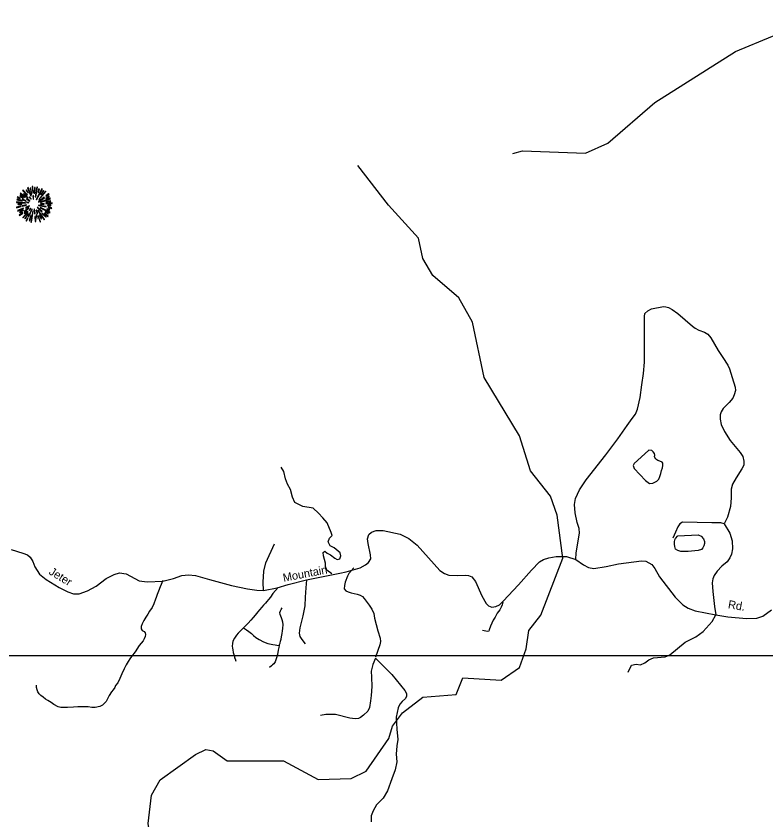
# Model space of a CAD drawing. Extents: x 884530 to 1028605, y 526725 to 653634.
# Drawn here: x 932778 to 938802, y 564318 to 570777 of the extents above; entities that cross this region are included whole.
import ezdxf

# ---------------------------------------------------------------- set-up
doc = ezdxf.new("R2010")
doc.units = 0
for name, color, linetype in [('Exist Geographical Mountain Summit CELL', 7, 'Continuous'), ('Exist Hydrographic Creek Single Shore', 7, 'Continuous'), ('Exist Hydrographic Misc Water Feature', 7, 'Continuous'), ('Exist Hydrographic Pond Under 1500 Sq Ft', 7, 'Continuous'), ('Exist Road Non-System Type 51', 7, 'Continuous'), ('Exist Road Secondary Type 51 Attributed', 7, 'Continuous'), ('Exist Road Secondary Type 51 Label', 7, 'Continuous'), ('Map Preparation Inset Cut Line', 7, 'Continuous')]:
    doc.layers.add(name, color=color, linetype=linetype)

msp = doc.modelspace()

# ---------------------------------------------------------------- linework, layer by layer
at = {"layer": 'Exist Geographical Mountain Summit CELL'}
for points in [[(932869, 569397.6), (932895.2, 569330.7), (932898.1, 569331.7), (932874.1, 569400.1)], [(932902.8, 569345.6), (932905.3, 569346.3), (932896.3, 569394.2), (932891.9, 569393.1)], [(932907.5, 569407), (932911.6, 569355), (932914.8, 569355.4), (932913.4, 569408)], [(932923.5, 569352.9), (932927.5, 569352.9), (932931.1, 569400.1), (932925.7, 569400.1)], [(932935.5, 569324.5), (932950.4, 569401.5), (932944.9, 569403.3), (932932.2, 569325.2)], [(932809, 569330.7), (932834.8, 569314.3), (932837, 569316.9), (932811.9, 569334.6)], [(932810.1, 569349.5), (932849.7, 569319), (932851.9, 569321.2), (932813.8, 569353.9)], [(932830.5, 569374.3), (932866.4, 569336.8), (932869.8, 569339.4), (932834.5, 569379)], [(932838.4, 569346.6), (932871.2, 569317.6), (932873.4, 569319.7), (932841.4, 569351.7)], [(932858.1, 569375.7), (932873.7, 569353.9), (932875.5, 569355.4), (932862.1, 569379.7)], [(932913, 569333.6), (932914.4, 569304.5), (932917, 569304.8), (932917, 569333.9)], [(932938.8, 569302.7), (932941.7, 569300.9), (932990.3, 569385.5), (932984.9, 569389.2)], [(932953.3, 569359.7), (932956.6, 569358.6), (932966, 569385.5), (932961.3, 569387.3)], [(932959.8, 569304.1), (932962, 569302), (933017.6, 569366.2), (933013.6, 569371)], [(932997.3, 569375.7), (932976.2, 569342.3), (932979.1, 569341.2), (933001.6, 569372.5)], [(933017.6, 569309.2), (933045.2, 569324.1), (933042.3, 569329.2), (933016.2, 569311.8)], [(933017.6, 569332.1), (933019.5, 569329.6), (933042.3, 569345.9), (933038.7, 569349.5)], [(932781.7, 569279.4), (932853.7, 569272.5), (932854.1, 569275.4), (932781.7, 569284.5)], [(932784.3, 569300.5), (932825.7, 569291), (932826.9, 569294.3), (932785.5, 569305.2)], [(932787.3, 569319.7), (932809.7, 569311), (932810.8, 569314), (932788.7, 569324.9)], [(932793.8, 569262), (932823.5, 569263.4), (932823.5, 569267), (932792.7, 569267)], [(932825.7, 569302.7), (932856.3, 569290.7), (932857.4, 569292.8), (932827.9, 569306.7)], [(932862.1, 569308.1), (932887.2, 569289.2), (932889.3, 569292.1), (932864.6, 569311.4)], [(932862.4, 569278.3), (932879.5, 569276.1), (932879.9, 569278.3), (932863.2, 569282.6)], [(932881.7, 569321.2), (932895.6, 569304.8), (932897.7, 569307), (932885, 569324.1)], [(932956.6, 569284.1), (932958.4, 569281.6), (933007, 569317.6), (933003.8, 569321.9)], [(932972.6, 569268.6), (932972.6, 569265.6), (933002.7, 569265.6), (933003.4, 569270.7)], [(932973.6, 569281.2), (932974.7, 569279), (933052.9, 569307.7), (933051.1, 569312.4)], [(933015.8, 569267.4), (933068.2, 569270.7), (933068.5, 569275.4), (933016.2, 569270.7)], [(933019.5, 569281.2), (933056.2, 569287.8), (933054.7, 569293.2), (933018, 569283.5)], [(932780.3, 569241.6), (932781.7, 569236.5), (932817.8, 569247.1), (932815.6, 569250.3)], [(932790.1, 569214), (932792.7, 569209.3), (932838.1, 569229.3), (932836.6, 569234)], [(932807.6, 569198), (932836.6, 569214.7), (932834.5, 569218.4), (932805.4, 569203.1)], [(932826.1, 569252.9), (932827.2, 569248.2), (932860.3, 569256.5), (932859.6, 569260.2)], [(932832.3, 569157.7), (932835.2, 569155.1), (932875.9, 569202.8), (932873, 569204.9)], [(932847.6, 569189), (932866.8, 569207.1), (932863.5, 569209.3), (932843.2, 569192.2)], [(932843.9, 569207.5), (932846.8, 569203.8), (932881.3, 569232.2), (932879.5, 569234.7)], [(932853.7, 569238.7), (932855.9, 569234), (932884.7, 569249.2), (932883.6, 569252.5)], [(932875.5, 569167.5), (932879.9, 569165.7), (932906.4, 569224.1), (932903.9, 569224.9)], [(932882.5, 569216.9), (932885.7, 569214), (932895.9, 569230.3), (932894, 569231.8)], [(932897, 569122.1), (932901.7, 569121), (932914.4, 569210.3), (932911.2, 569211.1)], [(932922.4, 569226), (932926.4, 569189), (932930.8, 569189.3), (932925.7, 569226.7)], [(932938.4, 569217.3), (932947.1, 569187.5), (932951.1, 569189.3), (932940.6, 569218.4)], [(932946.8, 569237.6), (932985.3, 569202.4), (932987.8, 569206.7), (932948.6, 569239.8)], [(932952.9, 569215), (933003.4, 569140.2), (933007, 569143.1), (932955.5, 569216.2)], [(932958, 569254.7), (933018.7, 569242.8), (933019.8, 569247.1), (932959.1, 569258.3)], [(932971.8, 569235.1), (933050, 569196.9), (933051.8, 569202.4), (932973.3, 569238)], [(933011.1, 569200.9), (933036.2, 569187.9), (933038.7, 569191.5), (933013.3, 569204.9)], [(933025.3, 569224.9), (933046.3, 569216.9), (933048.1, 569221.3), (933026.7, 569228.1)], [(933030.7, 569255.5), (933057.2, 569253.2), (933057.2, 569257.6), (933031.1, 569258.7)], [(933034.8, 569238.3), (933063, 569231.1), (933063.8, 569236.5), (933035.8, 569242.8)], [(932801.4, 569177.3), (932804.3, 569173.3), (932832.7, 569194.4), (932830.1, 569197.6)], [(932872.3, 569189), (932847.2, 569149.7), (932850.4, 569147.2), (932876.3, 569186.7)], [(932857.4, 569130.4), (932862.1, 569127.5), (932873, 569152.2), (932869.8, 569154.4)], [(932887.2, 569132.3), (932899.2, 569175.1), (932895.6, 569175.5), (932882.8, 569133.3)], [(932928.6, 569167.5), (932932.2, 569125), (932936.2, 569126), (932932.9, 569167.5)], [(932948.2, 569150.8), (932942.8, 569180.6), (932939.5, 569180.6), (932943.9, 569149.7)], [(932952.9, 569172.2), (932970.4, 569122.4), (932974.7, 569124.2), (932955.9, 569173)], [(932963.4, 569178), (932979.5, 569148.6), (932983.5, 569150.8), (932967.2, 569179.5)], [(932985.3, 569189.3), (933015.4, 569160.2), (933018.7, 569162.8), (932987.5, 569191.8)], [(933002, 569190), (933032.5, 569164.2), (933035.8, 569167.8), (933003.8, 569192.6)]]:
    msp.add_lwpolyline(points, close=True, dxfattribs=at)
at = {"layer": 'Exist Hydrographic Creek Single Shore'}
msp.add_lwpolyline([(936769.2, 569671.7), (936844.8, 569693.1), (937352.9, 569676.3), (937530.9, 569754.8), (937909.6, 570081.9), (938557.9, 570492.2), (938854.2, 570614.3), (939891.2, 570928.1), (940597.3, 570851.6), (941185.3, 570741.3), (941552.6, 570750.3), (941646.6, 570814), (941708.5, 570914.5), (941814, 571293.1), (941830, 571509.3), (941798.9, 571575.6), (941292.3, 572094.4), (941162.5, 572198.8), (940940.1, 572275.5), (940856, 572487.2), (940820, 572645.4), (940748.7, 572748.6)], dxfattribs=at)
at = {"layer": 'Exist Hydrographic Misc Water Feature'}
for points in [[(935802.3, 565070.6), (935882.2, 565177.3), (936045.2, 565305.3), (936312.8, 565326.2), (936367.6, 565459.6), (936675.5, 565440.3), (936820.9, 565542.4), (936876.4, 565692.2), (936898.3, 565839.5), (936994.5, 565962.2), (937169.4, 566421.4), (937123.5, 566766.9), (937070.6, 566918.9), (936911, 567122.3), (936821, 567403.1), (936537.6, 567871.5), (936445.3, 568316.4), (936335.6, 568512.2), (936125.1, 568693.6), (936046.7, 568829.7), (936010.7, 568991.2), (935770.2, 569258.6), (935523.1, 569575.3)], [(933885.2, 563471.6), (933913.4, 563553.2), (933913.9, 563805.9), (933839.6, 564289.7), (933864.5, 564515.7), (933935.4, 564639), (934218.1, 564843.2), (934302.8, 564884.2), (934360.8, 564873.2), (934474.7, 564792.1), (934925, 564792.9), (935203.3, 564643), (935470.3, 564650.7), (935589.2, 564710.7), (935773.6, 564972.7), (935802.3, 565070.6)]]:
    msp.add_lwpolyline(points, dxfattribs=at)
at = {"layer": 'Exist Hydrographic Pond Under 1500 Sq Ft'}
for points in [[(937860.4, 567288.5), (937828.8, 567259.5), (937744.4, 567183), (937733.9, 567164.5), (937743.1, 567142.1), (937835.4, 567044.5), (937867, 567022), (937892.1, 567023.3), (937925, 567039.2), (937942.2, 567056.3), (937950.1, 567076.1), (937958, 567101.2), (937962, 567126.2), (937969.9, 567146), (937973.8, 567165.8), (937973.8, 567185.6), (937968.5, 567193.5), (937948.8, 567201.4), (937933, 567205.4), (937917.1, 567216), (937907.9, 567234.4), (937910.5, 567247.6), (937907.9, 567260.8), (937896, 567276.6), (937885.5, 567287.2)], [(938095.1, 566599.9), (938258.6, 566609.1), (938282.3, 566598.6), (938300.7, 566577.5), (938307.3, 566556.3), (938307.3, 566537.9), (938303.4, 566519.4), (938295.5, 566503.6), (938283.6, 566490.4), (938258.6, 566483.8), (938176.8, 566475.9), (938118.8, 566475.9), (938093.8, 566483.8), (938076.6, 566494.3), (938068.7, 566515.5), (938066.1, 566532.6), (938066.1, 566552.4), (938070.1, 566568.2), (938076.6, 566580.1)]]:
    msp.add_lwpolyline(points, close=True, dxfattribs=at)
at = {"layer": 'Exist Road Non-System Type 51'}
for points in [[(937274.5, 566411.2), (937278.4, 566465.3), (937304.8, 566622.3), (937302.2, 566660.6), (937285, 566706.7), (937267.9, 566785.9), (937263.9, 566851.8), (937271.8, 566900.7), (937302.8, 566969.3), (937356.9, 567049.7), (937515.1, 567251.6), (937613.3, 567380.9), (937685.8, 567487.7), (937728, 567544.4), (937753, 567577.4), (937768.8, 567618.3), (937790.6, 567713.3), (937805.1, 567814.9), (937816.9, 567905.9), (937826.8, 567996.9), (937826.8, 568144.7), (937824.9, 568296.4), (937824.9, 568362.3), (937830.1, 568386.1), (937852.5, 568408.5), (937881.5, 568424.3), (937979.1, 568442.8), (937998.9, 568440.2), (938018.6, 568434.9), (938047.6, 568419.1), (938093.8, 568386.1), (938211.1, 568285.8), (938232.2, 568270), (938262.5, 568254.2), (938307.3, 568237), (938333.7, 568219.9), (938358.1, 568190.8), (938418.7, 568090.6), (938454.3, 568033.9), (938495.2, 567971.9), (938509.7, 567942.8), (938530.8, 567871.6), (938555.2, 567793.8), (938556.5, 567767.4), (938546, 567733.1), (938535.4, 567706.7), (938507.7, 567671.1), (938458.9, 567624.9), (938441.8, 567597.2), (938435.2, 567572.1), (938435.2, 567539.2), (938441.1, 567495.6), (938468.8, 567438.9), (938513.7, 567367.7), (938595.4, 567270), (938617.1, 567238.4), (938625, 567200.1), (938623.7, 567168.5), (938609.2, 567139.4), (938563.1, 567066.9), (938534.1, 567016.8), (938522.2, 566974.5), (938521.6, 566905.9), (938516.3, 566836), (938493.9, 566750.3), (938466.9, 566696.2)], [(935315.1, 566296.3), (935275.5, 566324.6), (935264, 566353.4), (935264, 566370.7), (935264.5, 566382.1), (935254.3, 566409.1), (935246.7, 566439.9), (935244.7, 566466.7), (935258.2, 566476.4), (935277.4, 566461), (935304.3, 566447.6), (935338.8, 566420.7), (935358.1, 566409.1), (935379.2, 566416.8), (935386.9, 566439.9), (935381.2, 566464.9), (935333.1, 566503.2), (935300.5, 566520.6), (935285.1, 566551.3), (935296.6, 566582), (935315.9, 566603.2), (935310, 566628.1), (935277.4, 566705), (935241, 566746), (935206.3, 566783.3), (935164, 566822.1), (935081.5, 566837.5), (935018, 566868.2), (934998.8, 566912.4), (934983.5, 566972), (934958.5, 567016.2), (934943.2, 567058.4), (934929.6, 567118), (934908.5, 567152.6)], [(938466.9, 566696.2), (938440.5, 566705.4), (938366.7, 566704.1), (938132, 566709.4), (938110.9, 566696.2), (938095.1, 566673.8), (938075.3, 566630.2), (938054.2, 566582.7)], [(938466.9, 566696.2), (938513, 566621), (938530.1, 566560.3), (938534.1, 566497), (938526.2, 566452.1), (938513, 566423.1), (938489.3, 566392.8), (938447.1, 566357.1), (938409.5, 566316.3), (938387.1, 566282), (938375.2, 566254.2), (938370, 566223.9), (938373.9, 566154), (938388.4, 566033.9), (938399.6, 565966.7)], [(934766.5, 566160.6), (934763.8, 566227.9), (934769.1, 566317.6), (934783.6, 566384.8), (934854.1, 566536.6)], [(935489.9, 566342.6), (935451.9, 566297.2), (935441.2, 566277.2), (935422.1, 566227.7), (935414.8, 566200.6), (935413.5, 566175.8), (935427.1, 566158.4), (935446.8, 566149.9), (935468.5, 566141.4), (935519, 566132.2), (935542.2, 566123.7), (935560.5, 566112.2), (935575.1, 566097.9), (935613.6, 566044.1), (935634.7, 566011.5), (935651.9, 565976.9), (935657.8, 565938.5), (935682.7, 565838.6), (935703.8, 565777.1), (935704.5, 565751), (935700.7, 565723.7), (935666.1, 565625.9)], [(933955.9, 566242.9), (933934, 566189.8), (933923, 566155.4), (933910.5, 566130.4), (933902.6, 566105.4), (933896.5, 566091.3), (933885.5, 566053.8), (933869.8, 566025.7), (933849.5, 565996), (933835.5, 565971), (933819.9, 565946), (933802.7, 565919.4), (933790.2, 565894.4), (933782.4, 565872.5), (933782.9, 565852.5), (933791.7, 565841.3), (933805.9, 565831.9), (933813.6, 565820.9), (933818.4, 565806.9), (933813.6, 565792.8), (933805.9, 565774.1), (933798, 565756.8), (933766.8, 565719.3), (933733.9, 565669.3), (933705.8, 565630.2), (933691.6, 565611.5), (933678.8, 565591), (933661.1, 565563), (933644.8, 565531.7), (933626.5, 565491.2), (933610.4, 565455.2), (933596.4, 565419.2), (933577.6, 565398.9), (933569.8, 565381.7), (933558.8, 565364.5), (933543.2, 565347.3), (933526, 565317.6), (933515.1, 565297.3), (933502.6, 565270.8), (933472.9, 565239.4), (933451, 565228.5), (933413.5, 565220.7), (933385.3, 565222.3), (933357.2, 565226.9), (933324.4, 565226.9), (933274.4, 565225.4), (933238.5, 565223.8), (933191.5, 565222.3), (933138.4, 565222.3), (933116.5, 565226.9), (933082.1, 565245.8), (933058.6, 565261.4), (933033.6, 565277), (933013.3, 565289.5), (932994.6, 565303.6), (932977.3, 565317.6), (932961.8, 565331.7), (932952.3, 565347.3), (932946.2, 565364.5), (932943, 565381.7), (932943, 565402)], [(935110.5, 566246.3), (935105.9, 566181.7), (935100.6, 566107.8), (935098, 566039.2), (935080.9, 565957.4), (935057.1, 565862.4), (935051.9, 565817.6), (935056.5, 565792.5), (935072.3, 565768.8), (935100, 565733.2)], [(934881.9, 566186.2), (934840.5, 566136.7), (934821.6, 566109), (934806.2, 566090.1), (934791, 566073), (934780.6, 566060.1), (934765.3, 566042.6), (934752.5, 566028.2), (934733.9, 566007.3), (934720.6, 565989.3), (934699.7, 565963.1), (934682.6, 565945), (934663.5, 565923.1), (934642.7, 565898.4), (934627.4, 565882.7), (934605.5, 565861.3)], [(936689.4, 566068.6), (936683.5, 566045.6), (936674, 566026.9), (936663.8, 566005.6), (936643.8, 565978), (936625.8, 565948), (936610.8, 565924), (936599.9, 565899.8), (936589.6, 565874.2), (936579.4, 565844.3), (936575.1, 565834.9), (936564.1, 565830.7), (936524.8, 565840)], [(934892.3, 565718.6), (934895.2, 565728.5), (934899.9, 565739.1), (934902.3, 565754.2), (934906.6, 565771.4), (934910, 565789.4), (934914.7, 565814.7), (934918, 565837.1), (934920.4, 565856), (934923.9, 565888.5), (934921.3, 565907.5), (934916.1, 565924.6), (934911.2, 565941.9), (934899, 565967.3), (934897, 565984.6), (934900.8, 565998), (934906.6, 566007.6), (934916.2, 566021.1)], [(937694.6, 565505.8), (937720.7, 565561.7), (937758.6, 565570.1), (937792.9, 565562.9), (937829.7, 565579.2), (937860.7, 565604.8), (937898.8, 565621.1), (937992.7, 565627.1), (938029.8, 565643.4), (938153.7, 565747.3), (938238.8, 565788.9), (938296.8, 565831), (938369.6, 565912.2), (938399.6, 565966.7)], [(934605.5, 565861.3), (934590.8, 565847.5), (934561.3, 565818.9), (934548.9, 565802.3), (934532.7, 565778.5), (934519.9, 565753.6), (934516.1, 565735.3), (934514.6, 565715.3), (934515.5, 565699.1), (934518.9, 565683.9), (934522.2, 565664.4), (934527.5, 565648.2), (934531.7, 565630.1), (934533.7, 565621.6), (934537.5, 565611.1), (934542.3, 565593)], [(934605.5, 565861.3), (934629.8, 565846.6), (934648.3, 565831.8), (934668.7, 565815.1), (934685.4, 565800), (934702.5, 565784.7), (934730.6, 565767.1), (934765.3, 565748.5), (934799.5, 565736.2), (934839.3, 565728.1), (934858.1, 565725.3), (934873.4, 565722.9), (934892.3, 565718.6)], [(934892.3, 565718.6), (934887.9, 565703.3), (934883.4, 565682.8), (934877.8, 565646.4), (934867.5, 565611.2), (934858.4, 565588.4), (934847.1, 565572.6), (934838, 565563.4), (934828.9, 565555.5), (934814.1, 565541.9)], [(935665.5, 565617.1), (935643.8, 565566.9), (935629.3, 565512.9), (935633.2, 565465.4), (935634.5, 565390.2), (935629.3, 565318.9), (935625.3, 565274.1), (935617.4, 565221.3), (935602.9, 565191), (935569.9, 565159.3), (935543.6, 565142.2), (935527.8, 565131.6), (935502.7, 565130.3), (935457.9, 565135.6), (935343.2, 565164.6), (935266.1, 565165.9), (935222.6, 565158)], [(935665.5, 565617.1), (935795.4, 565486.5), (935899.5, 565357.2), (935913.4, 565333.4), (935913.4, 565312.3), (935906.8, 565293.9), (935880.4, 565270.1), (935861.9, 565249), (935847.4, 565217.3), (935831.6, 565143.5), (935836.2, 565047.2), (935845.5, 564965.4), (935837.6, 564913.9), (935832.3, 564845.3), (935836.2, 564784.6), (935823.1, 564720), (935797.4, 564648.8), (935761.1, 564552.5), (935725.5, 564493.1), (935674.1, 564439), (935645.1, 564390.2), (935630.6, 564351.9), (935629.3, 564301.8)]]:
    msp.add_lwpolyline(points, dxfattribs=at)
at = {"layer": 'Exist Road Secondary Type 51 Attributed'}
for points in [[(933661.7, 566295.1), (933767.2, 566239.7), (933831.8, 566231.8), (933957, 566237.1), (934042.1, 566256.9), (934109.3, 566280.6), (934162, 566287.2), (934218.7, 566282), (934331.6, 566249.2), (934509.4, 566202.8), (934635.9, 566173.8), (934711.2, 566163.5), (934766.5, 566160.6), (934875.2, 566183), (934962.9, 566209.4), (935110.5, 566246.3), (935378.1, 566301.7), (935429.6, 566311.5), (935541.6, 566342.6), (935585.1, 566366.4), (935609.5, 566387.5), (935628, 566415.2), (935625.3, 566448.2), (935605.5, 566539.2), (935600.3, 566577.5), (935611.5, 566610.4), (935632.6, 566630.2), (935670.8, 566644.7), (935726.2, 566643.4), (935864.6, 566613.1), (935931.8, 566578.8), (936000.5, 566526.3), (936181.5, 566323.3), (936219.9, 566299.1), (936254.1, 566284.6), (936320, 566282), (936384.6, 566284.6), (936413.6, 566280.6), (936438.7, 566270.1), (936467.7, 566234.5), (936520.4, 566118.4), (936553.4, 566057.7), (936571.8, 566039.2), (936599.5, 566027.3), (936632.5, 566032.6), (936661.5, 566047.1), (936691.1, 566074.8), (936813.7, 566206.8), (936917.9, 566324.2), (936983.8, 566391.4), (937015.4, 566409.9)], [(932737.6, 566490.4), (932833.2, 566460), (932868.8, 566446.9), (932889.9, 566428.4), (932911, 566394.1), (932928.1, 566351.9), (932965, 566292.5), (933019.6, 566249.1), (933123.9, 566184.3), (933192.4, 566151.3), (933239.9, 566134.2), (933284.7, 566134.2), (933351.9, 566157.9), (933421.8, 566196.2), (933501.6, 566256.9), (933566.2, 566289.9), (933608.4, 566303.1), (933661.7, 566295.1)], [(937015.4, 566409.9), (937057.6, 566424.4), (937116.9, 566433.7), (937198.7, 566435), (937274.5, 566411.2), (937335.8, 566367.7), (937376.6, 566346.6), (937420.1, 566338.7), (937519, 566354.5), (937618.5, 566374.3), (937803.1, 566399.4), (937836.1, 566396.7), (937885.5, 566369), (937910.5, 566337.4), (937946.1, 566271.4), (938071.4, 566109.1), (938134.6, 566045.8), (938176.8, 566018.1), (938233.5, 565997), (938399.6, 565966.7), (938495.2, 565950.8), (938645.5, 565936.3), (938727.9, 565939), (938776.6, 565954.8), (938845.2, 566006.2)]]:
    msp.add_lwpolyline(points, dxfattribs=at)
at = {"layer": 'Map Preparation Inset Cut Line'}
msp.add_lwpolyline([(985850.1, 565640.1), (985850.1, 581125.7), (1003401.7, 581125.7), (1003401.7, 608590.9), (929019.7, 608590.9), (929019.7, 565640.1)], close=True, dxfattribs=at)

# ---------------------------------------------------------------- texts
at = {"layer": 'Exist Road Secondary Type 51 Label'}
for s, rotation, p in [('Mountain', 10.85932, (934927.6, 566230.9)), ('Jeter', 328.43974, (933035.3, 566296.5)), ('Rd.', 350.48414, (938493.8, 566019.8))]:
    msp.add_text(s, height=65.62, rotation=rotation, dxfattribs=at).set_placement(p)

doc.saveas('drawing.dxf')
